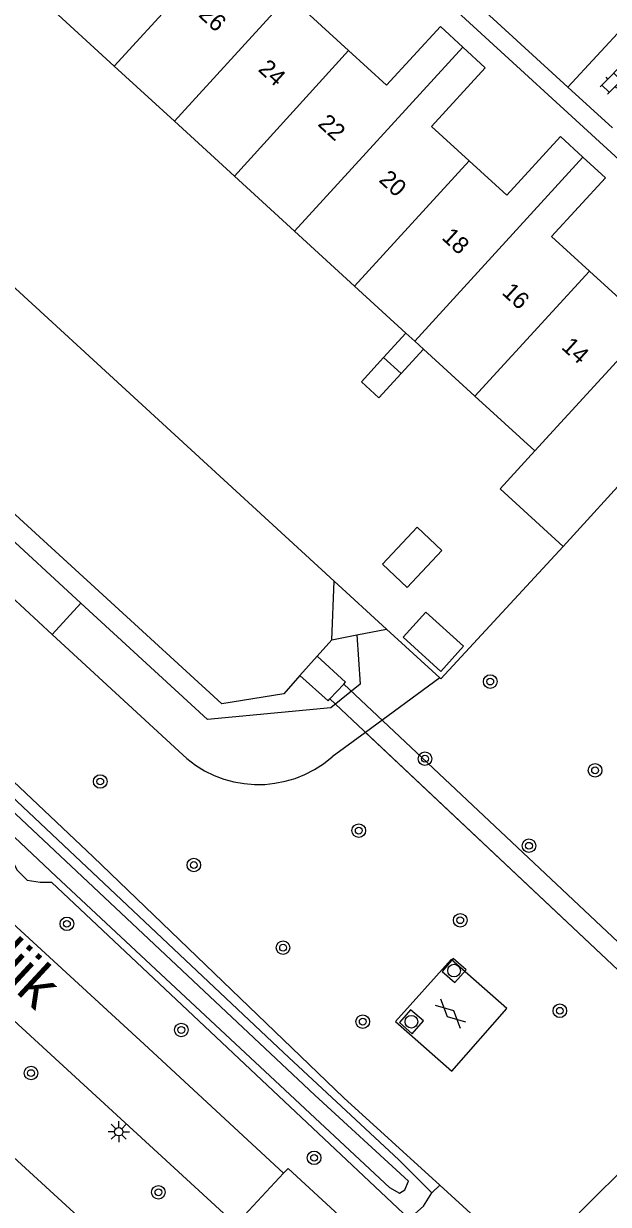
# Model space of a CAD drawing. Extents: x 128000 to 131008, y 398996 to 402500.
# Drawn here: x 129075.2 to 129109.7, y 399362.3 to 399431.8 of the extents above; entities that cross this region are included whole.
import ezdxf

# ---------------------------------------------------------------- set-up
doc = ezdxf.new("R2010")
doc.units = 0
for name, color, linetype in [('gg-afsc-erfafscheiding', 7, 'Continuous'), ('gg-anno-huisnummerreeks BGT', 7, 'Continuous'), ('gg-anno-openbare ruimte label', 7, 'Continuous'), ('gg-bbg-gedigitaliseerde bebouwing', 7, 'Continuous'), ('gg-bbg-gedigitaliseerde bijgebouw', 7, 'Continuous'), ('gg-bbg-hoofdgebouw', 7, 'Continuous'), ('gg-bbg-tussenscheiding', 7, 'Continuous'), ('gg-knt-BGT kruinlijn', 7, 'Continuous'), ('gg-knt-verharding', 7, 'Continuous'), ('gg-kntw-beschoeiing', 7, 'Continuous'), ('gg-kntw-bovenkant insteek waterloop', 7, 'Continuous'), ('gg-kntw-waterlijn', 7, 'Continuous'), ('gg-kwrk-duiker nz vlak', 7, 'Continuous'), ('gg-kwrk-kunstwerk', 7, 'Continuous'), ('gg-kwrk-uitstroombak niveau min 01', 7, 'Continuous'), ('gt-grn-groengrens', 7, 'Continuous'), ('gt-grn-groengrens NZ', 7, 'Continuous'), ('gt-symb-boom', 7, 'Continuous'), ('gt-symb-gesloten verharding', 7, 'Continuous'), ('gt-symb-klinker verharding', 7, 'Continuous'), ('gt-symb-lichtmast', 7, 'Continuous'), ('gt-symb-rioolschacht', 7, 'Continuous')]:
    doc.layers.add(name, color=color, linetype=linetype)

# ---------------------------------------------------------------- blocks, each defined once
blk = doc.blocks.new('gt0-RS')
at = {"layer": 'gt-symb-rioolschacht'}
blk.add_lwpolyline([(-0.5, -0.5), (0.5, -0.5), (0.5, 0.5), (-0.5, 0.5)], close=True, dxfattribs=at)
blk.add_circle((0, 0), 0.375, dxfattribs=at)
blk = doc.blocks.new('gt0-GESVH1')
at = {"layer": 'gt-symb-gesloten verharding'}
for p, q in [((-0.992, -0.261), (0.008, 0.239)), ((0.008, -0.261), (-0.992, 0.239)), ((0.008, 0.239), (1.008, -0.261)), ((1.008, 0.239), (0.008, -0.261))]:
    blk.add_line(p, q, dxfattribs=at)
blk = doc.blocks.new('gt0-BOOM')
at = {"layer": 'gt-symb-boom'}
for radius in [0.4, 0.2]:
    blk.add_circle((0, 0), radius, dxfattribs=at)
blk = doc.blocks.new('gt0-KL1')
at = {"layer": 'gt-symb-klinker verharding'}
for p, q in [((-1.15, 0.3), (1.15, 0.3)), ((-1, -0.3), (-1, 0.3)), ((-0.5, 0.3), (-0.5, 0.45)), ((0, -0.3), (0, 0.3)), ((0.5, 0.3), (0.5, 0.45)), ((1, -0.3), (1, 0.3)), ((-1.15, -0.3), (1.15, -0.3)), ((-0.5, -0.45), (-0.5, -0.3)), ((0.5, -0.45), (0.5, -0.3))]:
    blk.add_line(p, q, dxfattribs=at)
blk = doc.blocks.new('gt0-LMAST')
at = {"layer": 'gt-symb-lichtmast'}
for p, q in [((-0.182, 0.173), (-0.447, 0.438)), ((-0.005, 0.246), (-0.005, 0.621)), ((0.172, 0.173), (0.437, 0.438)), ((-0.255, -0.004), (-0.63, -0.004)), ((-0.182, -0.181), (-0.447, -0.446)), ((-0.005, -0.254), (-0.005, -0.629)), ((0.437, -0.446), (0.172, -0.181)), ((0.245, -0.004), (0.62, -0.004))]:
    blk.add_line(p, q, dxfattribs=at)
blk.add_circle((-0.005, -0.004), 0.25, dxfattribs=at)

msp = doc.modelspace()

# ---------------------------------------------------------------- linework, layer by layer
at = {"layer": 'gg-afsc-erfafscheiding'}
for p, q in [((129096.577, 399396.154), (129093.5, 399398.98)), ((129099.714, 399393.274), (129096.577, 399396.154)), ((129066.385, 399372.546), (129085.466, 399355.087))]:
    msp.add_line(p, q, dxfattribs=at)
msp.add_lwpolyline([(129106.988, 399401.032), (129099.781, 399393.215), (129099.714, 399393.274)], dxfattribs=at)
at = {"layer": 'gg-bbg-gedigitaliseerde bebouwing'}
for p, q in [((129080.534, 399429.34), (129076.992, 399432.583)), ((129084.082, 399426.092), (129080.534, 399429.34)), ((129087.622, 399422.851), (129084.082, 399426.092)), ((129091.157, 399419.614), (129087.622, 399422.851)), ((129094.7, 399416.37), (129091.157, 399419.614)), ((129097.721, 399413.604), (129094.7, 399416.37)), ((129101.779, 399409.889), (129098.754, 399412.66)), ((129105.31, 399406.657), (129101.779, 399409.889))]:
    msp.add_line(p, q, dxfattribs=at)
at = {"layer": 'gg-bbg-gedigitaliseerde bijgebouw'}
for p, q in [((129097.721, 399413.604), (129096.409, 399412.171)), ((129098.754, 399412.66), (129097.442, 399411.226)), ((129097.442, 399411.226), (129096.131, 399409.793))]:
    msp.add_line(p, q, dxfattribs=at)
for points in [[(129096.409, 399412.171), (129095.097, 399410.738), (129096.131, 399409.793)], [(129099.846, 399400.793), (129098.391, 399402.165), (129096.333, 399399.982), (129097.788, 399398.61), (129099.846, 399400.793)], [(129097.551, 399395.674), (129098.894, 399397.156), (129101.117, 399395.142), (129099.774, 399393.66), (129097.551, 399395.674)]]:
    msp.add_lwpolyline(points, dxfattribs=at)
at = {"layer": 'gg-bbg-hoofdgebouw'}
for p, q in [((129090.822, 399433.482), (129094.342, 399430.259)), ((129115.229, 399410.068), (129106.988, 399401.032))]:
    msp.add_line(p, q, dxfattribs=at)
for points in [[(129094.342, 399430.259), (129096.58, 399428.21), (129099.75, 399431.67), (129101.072, 399430.458)], [(129101.072, 399430.458), (129102.4, 399429.24), (129099.23, 399425.78), (129101.447, 399423.748)], [(129101.447, 399423.748), (129103.66, 399421.72), (129106.83, 399425.18), (129108.155, 399423.965)], [(129108.155, 399423.965), (129109.48, 399422.75), (129106.31, 399419.3), (129108.537, 399417.259)], [(129108.537, 399417.259), (129110.74, 399415.24), (129113.91, 399418.7), (129115.233, 399417.492)], [(129106.988, 399401.032), (129103.276, 399404.431), (129105.31, 399406.657)]]:
    msp.add_lwpolyline(points, dxfattribs=at)
at = {"layer": 'gg-bbg-tussenscheiding'}
for p, q in [((129080.534, 399429.34), (129087.284, 399436.723)), ((129084.082, 399426.092), (129090.822, 399433.482)), ((129087.622, 399422.851), (129094.342, 399430.259)), ((129091.157, 399419.614), (129101.072, 399430.458)), ((129098.238, 399413.132), (129108.155, 399423.965)), ((129094.7, 399416.37), (129101.447, 399423.748)), ((129101.779, 399409.889), (129108.537, 399417.259)), ((129105.31, 399406.657), (129115.233, 399417.492)), ((129098.238, 399413.132), (129097.721, 399413.604)), ((129098.754, 399412.66), (129098.238, 399413.132)), ((129096.409, 399412.171), (129097.442, 399411.226))]:
    msp.add_line(p, q, dxfattribs=at)
at = {"layer": 'gg-knt-BGT kruinlijn'}
for p, q in [((129043.127, 399426.983), (129076.876, 399395.847)), ((129076.876, 399395.847), (129084.34, 399388.96)), ((129099.714, 399393.274), (129095.334, 399390.067)), ((129095.334, 399390.067), (129093.369, 399388.628))]:
    msp.add_line(p, q, dxfattribs=at)
msp.add_arc((129089.03, 399393.577), 6.582, 224.55015, 311.23816, dxfattribs=at)
at = {"layer": 'gg-knt-verharding'}
for p, q in [((129107.257, 399428.103), (129075.966, 399456.731)), ((129119.83, 399415.06), (129096.35, 399436.59)), ((129107.257, 399428.103), (129110.676, 399431.795)), ((129109.893, 399425.703), (129107.257, 399428.103)), ((129025.45, 399418.284), (129087.69, 399361.059)), ((129107.937, 399361.752), (129111.24, 399365.061)), ((129090.514, 399364.091), (129087.69, 399361.059))]:
    msp.add_line(p, q, dxfattribs=at)
for points in [[(129090.514, 399364.091), (129082.556, 399371.464), (129021.798, 399427.268)], [(129098.055, 399357.673), (129090.789, 399364.358), (129090.514, 399364.091)]]:
    msp.add_lwpolyline(points, dxfattribs=at)
at = {"layer": 'gg-kntw-beschoeiing'}
for p, q in [((129093.35, 399395.53), (129093.5, 399398.98)), ((129092.484, 399394.556), (129093.35, 399395.53))]:
    msp.add_line(p, q, dxfattribs=at)
for points in [[(129093.5, 399398.98), (129041.7, 399446.55), (129038.87, 399446.68), (129038.161, 399447.283)], [(129091.472, 399393.419), (129090.52, 399392.35), (129086.87, 399391.76), (129034.96, 399439.29), (129034.77, 399442.22), (129034.062, 399442.774)]]:
    msp.add_lwpolyline(points, dxfattribs=at)
at = {"layer": 'gg-kntw-bovenkant insteek waterloop'}
for points in [[(129027, 399429.653), (129025.667, 399428.224), (129045.012, 399410.681), (129070.545, 399387.193), (129074.631, 399383.348), (129074.425, 399382.734), (129074.782, 399381.966), (129075.394, 399381.351), (129076.162, 399381.247), (129076.827, 399381.245), (129097.917, 399361.401), (129098.751, 399362.138), (129099.251, 399362.933)], [(129099.251, 399362.933), (129097.311, 399364.881), (129090.519, 399371.189), (129073.412, 399387.291), (129049.358, 399409.648), (129027, 399429.653)]]:
    msp.add_lwpolyline(points, dxfattribs=at)
at = {"layer": 'gg-kntw-waterlijn'}
msp.add_lwpolyline([(129027.609, 399428.391), (129026.924, 399427.604), (129066.565, 399391.51), (129077.1, 399381.568), (129096.753, 399363.249), (129097.344, 399362.905), (129097.652, 399363.102), (129097.873, 399363.619), (129092.346, 399368.691), (129058.067, 399400.885), (129040.715, 399416.679), (129027.768, 399428.463), (129027.609, 399428.391)], dxfattribs=at)
at = {"layer": 'gg-kwrk-duiker nz vlak'}
for p, q in [((129132.717, 399356.551), (129094.06, 399392.913)), ((129131.903, 399355.669), (129093.24, 399392.037))]:
    msp.add_line(p, q, dxfattribs=at)
at = {"layer": 'gg-kwrk-kunstwerk'}
msp.add_lwpolyline([(129103.66, 399373.79), (129100.39, 399376.69), (129097.11, 399373.03), (129100.42, 399370.1), (129103.66, 399373.79)], dxfattribs=at)
at = {"layer": 'gg-kwrk-uitstroombak niveau min 01'}
for p, q in [((129091.472, 399393.419), (129092.484, 399394.556)), ((129093.24, 399392.037), (129094.06, 399392.913))]:
    msp.add_line(p, q, dxfattribs=at)
for points in [[(129094.06, 399392.913), (129094.16, 399393.02), (129092.484, 399394.556)], [(129091.472, 399393.419), (129093.14, 399391.93), (129093.24, 399392.037)]]:
    msp.add_lwpolyline(points, dxfattribs=at)
at = {"layer": 'gt-grn-groengrens'}
for p, q in [((129078.568, 399397.681), (129044.758, 399428.729)), ((129078.568, 399397.681), (129076.876, 399395.847)), ((129094.827, 399395.816), (129096.577, 399396.154)), ((129093.35, 399395.53), (129094.827, 399395.816)), ((129115.666, 399370.942), (129095.334, 399390.067)), ((129104.604, 399358.952), (129099.713, 399363.393))]:
    msp.add_line(p, q, dxfattribs=at)
for points in [[(129099.713, 399363.393), (129094.056, 399368.528), (129079.295, 399382.742), (129061.187, 399399.817), (129046.41, 399412.989), (129027.425, 399430.128)], [(129094.827, 399395.816), (129095.029, 399392.905), (129093.299, 399391.52), (129086.03, 399390.828), (129078.568, 399397.681)]]:
    msp.add_lwpolyline(points, dxfattribs=at)
at = {"layer": 'gt-grn-groengrens NZ'}
msp.add_line((129099.251, 399362.933), (129099.713, 399363.393), dxfattribs=at)

# ---------------------------------------------------------------- block references
at = {"layer": 'gt-symb-boom'}
for p in [(129102.69, 399393.063), (129098.843, 399388.517), (129108.871, 399387.832), (129079.705, 399387.175), (129094.942, 399384.279), (129104.973, 399383.388), (129085.22, 399382.252), (129100.921, 399378.996), (129077.741, 399378.787), (129090.48, 399377.38), (129106.794, 399373.663), (129095.178, 399373.021), (129084.484, 399372.531), (129075.627, 399369.991), (129092.309, 399364.995), (129083.133, 399362.965)]:
    msp.add_blockref('gt0-BOOM', p, dxfattribs=at)
at = {"layer": 'gt-symb-gesloten verharding', "rotation": -42.60899614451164}
msp.add_blockref('gt0-GESVH1', (129100.351, 399373.506), dxfattribs=at)
at = {"layer": 'gt-symb-klinker verharding', "rotation": 45.32415936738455}
msp.add_blockref('gt0-KL1', (129110.187, 399428.717), dxfattribs=at)
at = {"layer": 'gt-symb-lichtmast'}
msp.add_blockref('gt0-LMAST', (129080.801, 399366.54), dxfattribs=at)
at = {"layer": 'gt-symb-rioolschacht'}
for p, rotation in [((129100.557, 399376.028), 48.690081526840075), ((129098.044, 399373.015), 48.69008152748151)]:
    msp.add_blockref('gt0-RS', p, dxfattribs=dict(at, rotation=rotation))

# ---------------------------------------------------------------- texts
at = {"layer": 'gg-anno-huisnummerreeks BGT'}
for s, rotation, p in [('26', 317.5, (129085.453, 399432.297)), ('24', 317.6, (129088.956, 399429.088)), ('22', 317.6, (129092.474, 399425.867)), ('20', 317.5, (129096.076, 399422.567)), ('18', 317.5, (129099.778, 399419.174)), ('16', 317.5, (129103.327, 399415.93)), ('14', 317.5, (129106.833, 399412.717))]:
    msp.add_text(s, height=1, rotation=rotation, dxfattribs=at).set_placement(p)
at = {"layer": 'gg-anno-openbare ruimte label'}
msp.add_text('Langendijk', height=2.5, rotation=317.2, dxfattribs=at).set_placement((129064.022, 399384.632))

doc.saveas('drawing.dxf')
